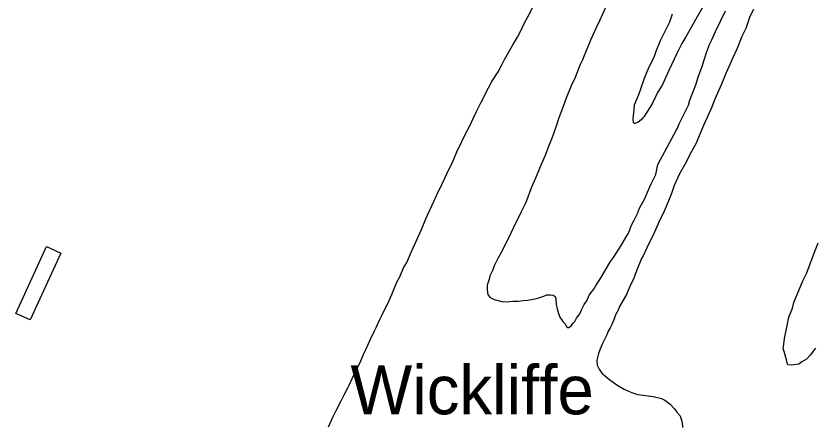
# Model space of a CAD drawing. Extents: x 3250478 to 3288318, y 788638 to 816472.
# Drawn here: x 3260128 to 3262496, y 795838 to 797049 of the extents above; entities that cross this region are included whole.
import ezdxf

# ---------------------------------------------------------------- set-up
doc = ezdxf.new("R2010")
doc.units = 0
for name, color, linetype in [('V-BLDG-OTLN', 7, 'Continuous'), ('V-SITE-VEGE', 7, 'Continuous'), ('V-TOPO-GNAM-IDEN', 7, 'Continuous')]:
    doc.layers.add(name, color=color, linetype=linetype)

msp = doc.modelspace()

# ---------------------------------------------------------------- linework, layer by layer
at = {"layer": 'V-BLDG-OTLN'}
msp.add_lwpolyline([(3260260.7, 796345.3), (3260170.5, 796146.9), (3260128, 796166.3), (3260218.3, 796364.6)], close=True, dxfattribs=at)
at = {"layer": 'V-SITE-VEGE'}
for points in [[(3261436, 796645.6), (3261450.8, 796676.2), (3261459.5, 796695.1), (3261475.3, 796724.8), (3261484, 796744.5), (3261493.6, 796763.4), (3261507.6, 796791.3), (3261529.5, 796836.3), (3261540, 796855.2), (3261558.4, 796883.1), (3261568, 796902), (3261577.7, 796920), (3261601.3, 796961.4), (3261616.3, 796986.7), (3261625, 797002.9), (3261637.2, 797028.9), (3261646, 797045.1), (3261660, 797073.9)], [(3261877.3, 797074.6), (3261859, 797035.1), (3261848.5, 797011.7), (3261833.7, 796979.3), (3261823.2, 796956), (3261808.4, 796919.1), (3261802.3, 796905.6), (3261786.7, 796867), (3261775.3, 796841.8), (3261760.6, 796805), (3261751.9, 796780.7), (3261738.9, 796746.6), (3261730.2, 796722.3), (3261719, 796688.2), (3261710.3, 796666.7), (3261697.2, 796633.4), (3261685.9, 796608.3), (3261669.4, 796567.8), (3261657.2, 796540.8), (3261640.7, 796495.9), (3261626.7, 796468.1), (3261603.1, 796419.5), (3261588.3, 796388), (3261566.4, 796344.8), (3261557.7, 796329.5), (3261547.2, 796307.9), (3261542.9, 796295.4), (3261534.1, 796277.4), (3261531.6, 796267.5), (3261525.5, 796249.6), (3261525.6, 796237.9), (3261526.6, 796227.2), (3261529.4, 796220.1), (3261534.9, 796213.9), (3261546.6, 796207.8), (3261569.9, 796201.8), (3261583.3, 796201), (3261603, 796202.2), (3261618.2, 796202.3), (3261633.3, 796204.3), (3261645.9, 796205.3), (3261663.7, 796208.2), (3261676.2, 796211.1), (3261694, 796217.5), (3261702.9, 796221.2), (3261712.7, 796221.3), (3261721.7, 796220.5), (3261728, 796216.1), (3261729.9, 796209.9), (3261730.9, 796193.8), (3261733.8, 796179.5), (3261737.5, 796166.1), (3261741.2, 796154.6), (3261750.3, 796142.1), (3261756.7, 796136), (3261761.2, 796127.1), (3261764.8, 796124.4), (3261768.4, 796124.5), (3261776.4, 796129.9), (3261779.9, 796136.2), (3261786.1, 796142.6), (3261791.4, 796151.6), (3261801, 796165.1), (3261806.3, 796176.8), (3261814.1, 796193), (3261821.2, 796203.8), (3261829, 796220), (3261835.2, 796229), (3261844, 796240.7), (3261849.2, 796249.7), (3261865.1, 796274.9), (3261875.6, 796293.8), (3261891.4, 796320), (3261901.1, 796332.6), (3261923.9, 796367.7), (3261937.1, 796391.1), (3261944.9, 796404.7), (3261954.5, 796428), (3261962.4, 796443.3), (3261972, 796463.1), (3261978.1, 796478.4), (3261993, 796505.4), (3262001.7, 796526), (3262013, 796551.2), (3262016.5, 796558.4), (3262026.1, 796579.1), (3262032, 796608.7)], [(3262166.1, 797076.2), (3262115.3, 796987), (3262103.9, 796967.2), (3262089, 796937.6), (3262064.6, 796887.2), (3262046.3, 796845.8), (3262040.1, 796835.9), (3262031.3, 796822.4), (3262025.2, 796808.9), (3262017.4, 796792.7), (3262010.4, 796780.1), (3261998.1, 796761.2), (3261991.9, 796750.4), (3261986.6, 796745.9), (3261983.1, 796741.4), (3261974.2, 796734.1), (3261965.3, 796730.4), (3261962.6, 796730.4), (3261959.9, 796733.1), (3261958.9, 796743.8), (3261962.2, 796770.6), (3261962.9, 796785.8), (3261970.7, 796804.7), (3261976, 796816.4), (3261982, 796832.6), (3261992.4, 796864.9), (3262001.1, 796884.7), (3262009, 796901.8), (3262021.2, 796926.9), (3262027.2, 796944.9), (3262040.3, 796976.3), (3262050.8, 796997.9), (3262068.3, 797032.1), (3262076, 797055.5)], [(3262316.5, 797069), (3262305.1, 797047.4), (3262293, 797012.4), (3262281.6, 796988.1), (3262266.9, 796951.2), (3262253.8, 796923.4), (3262233.7, 796878.4), (3262221.6, 796847), (3262201.5, 796802), (3262191.1, 796776.9), (3262167.5, 796723.8), (3262144.9, 796669.9), (3262132.6, 796647.4), (3262112.5, 796608.7), (3262097.6, 796582.6), (3262081, 796545.7), (3262072.4, 796522.4), (3262060.2, 796490.9), (3262051.5, 796469.4), (3262034.9, 796437), (3262025.3, 796414.5), (3262014, 796390.2), (3262004.4, 796371.4), (3261988.6, 796337.2), (3261984.3, 796329.1), (3261968.6, 796292.2), (3261959.9, 796268), (3261951.2, 796250.9), (3261939, 796222.1), (3261929.4, 796205.9), (3261918.8, 796187), (3261914.5, 796176.2), (3261906.6, 796161.8), (3261903.2, 796150.2), (3261896.2, 796133.1), (3261891, 796123.2), (3261884.8, 796113.3), (3261881.4, 796102.5), (3261873.5, 796087.2), (3261868.2, 796077.3), (3261860.4, 796058.5), (3261856.1, 796046.8), (3261851.8, 796027.1), (3261852, 796012.7), (3261858.4, 796000.3), (3261865.7, 795988.8), (3261890, 795969.4), (3261910.8, 795954.4), (3261932.4, 795941.2), (3261945, 795935.1), (3261960.3, 795929), (3261972.8, 795925.6), (3261997, 795922.3), (3262018.5, 795919), (3262042.7, 795913.9), (3262053.5, 795908.6), (3262068.9, 795896.3), (3262080.6, 795883.9), (3262089.7, 795871.5), (3262098.8, 795861.8), (3262104.4, 795842.2), (3262105.4, 795827)], [(3262032, 796608.7), (3262088.1, 796711.3), (3262090.7, 796716.7), (3262095.9, 796729.3), (3262123, 796785), (3262127.3, 796799.4), (3262137.7, 796827.2), (3262144.7, 796845.2), (3262152.4, 796867.6), (3262156.8, 796882), (3262164.6, 796901.8), (3262168.9, 796916.1), (3262171.5, 796925.1), (3262176.6, 796941.3), (3262185.3, 796964.6), (3262192.3, 796979), (3262203.6, 797003.3), (3262233.3, 797064.4)], [(3261055.5, 795829.2), (3261069.4, 795859.7), (3261078.1, 795877.7), (3261093, 795906.5), (3261101.8, 795924.5), (3261114, 795947), (3261116.6, 795953.3), (3261127.1, 795976.7), (3261150.7, 796025.2), (3261159.4, 796044.1), (3261171.6, 796072), (3261180.3, 796090), (3261191.7, 796114.2), (3261197.8, 796126.8), (3261206.5, 796145.7), (3261212.6, 796158.3), (3261222.2, 796179), (3261231, 796195.2), (3261243.2, 796222.1), (3261246.7, 796232), (3261258, 796259), (3261266.7, 796275.2), (3261278.1, 796301.3), (3261287.7, 796317.5), (3261299, 796342.6), (3261307.8, 796363.3), (3261320.8, 796393.9), (3261331.3, 796415.5), (3261344.3, 796446.9), (3261353.9, 796468.5), (3261367.9, 796498.2), (3261376.6, 796517.9), (3261391.5, 796548.5), (3261401.1, 796570.1), (3261411.5, 796591.7), (3261422, 796612.4), (3261436, 796645.6)], [(3262435.4, 796198.4), (3262462.9, 796263.2), (3262474.4, 796286.8), (3262494.3, 796339.8), (3262507.6, 796376.2)], [(3262406.5, 796074.9), (3262408.2, 796091.6), (3262415.6, 796129.8), (3262421.2, 796155.2), (3262431.6, 796181.8), (3262435.4, 796198.4)], [(3262500.4, 796063.3), (3262484.1, 796042.6), (3262473.5, 796030.7), (3262459.9, 796022.8), (3262450.2, 796015.8), (3262427.7, 796012.6), (3262417.9, 796013.5), (3262416.9, 796015.4), (3262413.9, 796028.1), (3262406.7, 796053.4), (3262403.7, 796062.2), (3262406.5, 796074.9)]]:
    msp.add_lwpolyline(points, dxfattribs=at)

# ---------------------------------------------------------------- texts
at = {"layer": 'V-TOPO-GNAM-IDEN'}
msp.add_text('Wickliffe', height=145, dxfattribs=at).set_placement((3261120.6, 795866.6))

doc.saveas('drawing.dxf')
